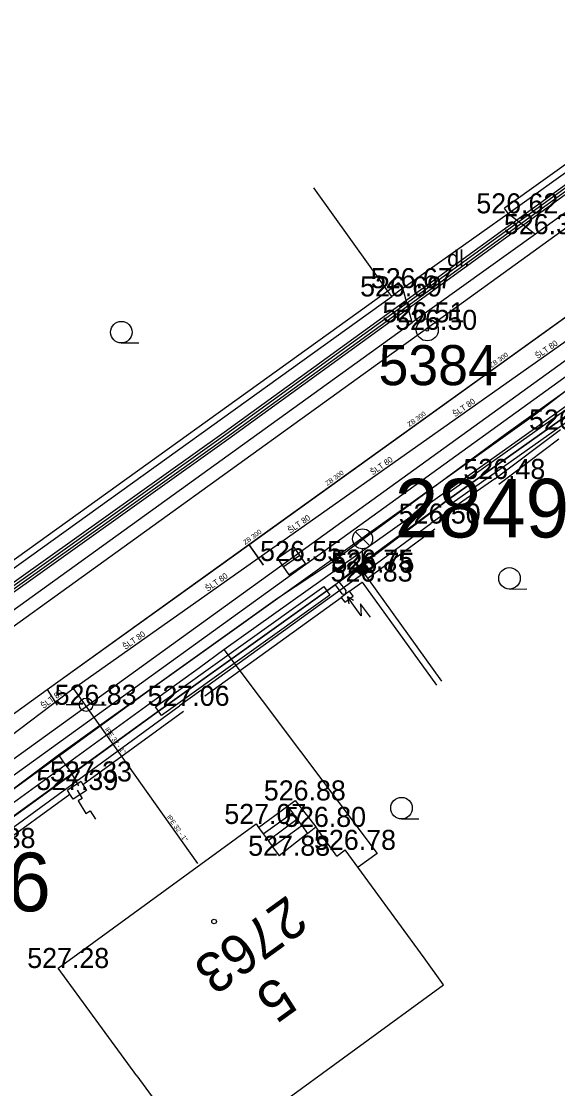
# Model space of a CAD drawing. Extents: x -668867 to -667827, y -1131943 to -1131019.
# Drawn here: x -668642.13 to -668622.05, y -1131416.31 to -1131376.36 of the extents above; entities that cross this region are included whole.
import ezdxf

# ---------------------------------------------------------------- set-up
doc = ezdxf.new("R2010")
doc.units = 0
for name, color, linetype in [('G_Bod_tecka', 7, 'Continuous'), ('G_Bod_vyska', 7, 'Continuous'), ('G_Bodove_pole', 7, 'Continuous'), ('G_Budovy-znacky', 7, 'Continuous'), ('G_Budovy_Objekty', 7, 'Continuous'), ('G_Budovy_vstupy', 7, 'Continuous'), ('G_Cesty_Schody', 7, 'Continuous'), ('G_Cisla_orientacni', 7, 'Continuous'), ('G_Cisla_popisna', 7, 'Continuous'), ('G_Objekty_technicke', 7, 'Continuous'), ('G_Plochy_zpevnene', 7, 'Continuous'), ('G_Ploty', 7, 'Continuous'), ('G_Ploty_vstupy', 7, 'Continuous'), ('G_Popisy_povrchu', 7, 'Continuous'), ('G_Site-kanalizace', 7, 'Continuous'), ('G_Site-Rozvadece', 7, 'Continuous'), ('G_Site-vodovod', 7, 'Continuous'), ('G_Z_CHRANICKA-TEPLOVOD_kotovane', 7, 'Continuous'), ('G_Z_ELsilove_podz_kotovane', 7, 'Continuous'), ('G_Z_KANAL_podz_kotovane', 7, 'Continuous'), ('G_Z_PLYNY_podz_geodeticky', 7, 'Continuous'), ('G_Z_SPOJE_podz_geodeticky', 7, 'Continuous'), ('G_Z_SPOJE_podz_kotovane', 7, 'Continuous'), ('G_Z_SPOJE_podz_priblizne', 7, 'Continuous'), ('G_Z_VODA_podz_kotovane', 7, 'Continuous'), ('G_Zelen-Znacky', 7, 'Continuous'), ('Vrstva 1', 7, 'Continuous'), ('Vrstva 10', 7, 'Continuous'), ('Vrstva 13', 7, 'Continuous'), ('Vrstva 17', 7, 'Continuous'), ('Vrstva 25', 7, 'Continuous'), ('Vrstva 27', 7, 'Continuous'), ('Vrstva 3', 7, 'Continuous'), ('Vrstva 4', 7, 'Continuous'), ('Vrstva 6', 7, 'Continuous')]:
    doc.layers.add(name, color=color, linetype=linetype)

msp = doc.modelspace()

# ---------------------------------------------------------------- linework, layer by layer
at = {"layer": 'G_Bod_tecka'}
for p, q in [((-668623.9, -1131383.55), (-668623.9, -1131383.55)), ((-668622.88, -1131384.33), (-668622.88, -1131384.33)), ((-668627.85, -1131386.35), (-668627.85, -1131386.35)), ((-668628.25, -1131386.66), (-668628.25, -1131386.66)), ((-668627.49, -1131387.63), (-668627.49, -1131387.63)), ((-668626.93, -1131387.91), (-668626.93, -1131387.91)), ((-668624.4, -1131393.49), (-668624.4, -1131393.49)), ((-668626.8, -1131395.16), (-668626.8, -1131395.16)), ((-668632.01, -1131396.56), (-668632.01, -1131396.56)), ((-668629.35, -1131396.88), (-668629.35, -1131396.88)), ((-668629.3, -1131397), (-668629.3, -1131397)), ((-668629.38, -1131397.33), (-668629.38, -1131397.33)), ((-668639.7, -1131401.94), (-668639.7, -1131401.94)), ((-668636.21, -1131401.98), (-668636.21, -1131401.98)), ((-668640.4, -1131405.13), (-668640.4, -1131405.13)), ((-668639.89, -1131404.81), (-668639.89, -1131404.81)), ((-668631.87, -1131405.52), (-668631.87, -1131405.52)), ((-668633.34, -1131406.4), (-668633.34, -1131406.4)), ((-668631.1, -1131406.51), (-668631.1, -1131406.51)), ((-668630, -1131407.37), (-668630, -1131407.37)), ((-668632.47, -1131407.59), (-668632.47, -1131407.59)), ((-668640.75, -1131411.79), (-668640.75, -1131411.79))]:
    msp.add_line(p, q, dxfattribs=at)
at = {"layer": 'G_Bodove_pole'}
for radius in [0.412, 0.05]:
    msp.add_circle((-668626.93, -1131387.91), radius, dxfattribs=at)
at = {"layer": 'G_Budovy-znacky'}
msp.add_circle((-668634.91, -1131410.05), 0.0875, dxfattribs=at)
at = {"layer": 'G_Budovy_Objekty'}
for p, q in [((-668640.75, -1131411.79), (-668633.34, -1131406.4)), ((-668633.34, -1131406.4), (-668633.25, -1131406.53)), ((-668633.25, -1131406.53), (-668633.07, -1131406.77)), ((-668631.41, -1131406.76), (-668631.1, -1131406.51)), ((-668630.31, -1131407.6), (-668631.1, -1131406.51)), ((-668633.07, -1131406.77), (-668632.89, -1131407.02)), ((-668632.89, -1131407.02), (-668632.72, -1131407.26)), ((-668632.72, -1131407.26), (-668632.47, -1131407.59)), ((-668630.31, -1131407.6), (-668630, -1131407.37)), ((-668627.05, -1131411.41), (-668630, -1131407.37)), ((-668626.32, -1131412.42), (-668627.05, -1131411.41)), ((-668637.8, -1131415.83), (-668640.75, -1131411.79)), ((-668635.44, -1131419.06), (-668626.32, -1131412.42)), ((-668637.8, -1131415.83), (-668635.44, -1131419.06))]:
    msp.add_line(p, q, dxfattribs=at)
at = {"layer": 'G_Budovy_vstupy'}
msp.add_line((-668631.41, -1131406.76), (-668632.47, -1131407.59), dxfattribs=at)
at = {"layer": 'G_Cesty_Schody'}
for p, q in [((-668668.94, -1131423.1), (-668613.48, -1131383.07)), ((-668646.47, -1131401.92), (-668625.57, -1131386.86)), ((-668632.16, -1131405.73), (-668631.87, -1131405.52)), ((-668631.87, -1131405.52), (-668631.1, -1131406.51)), ((-668633.25, -1131406.53), (-668632.16, -1131405.73)), ((-668632.16, -1131405.73), (-668631.98, -1131405.98)), ((-668633.07, -1131406.77), (-668631.98, -1131405.98)), ((-668632.89, -1131407.02), (-668631.81, -1131406.22)), ((-668631.98, -1131405.98), (-668631.81, -1131406.22)), ((-668631.81, -1131406.22), (-668631.63, -1131406.46)), ((-668632.72, -1131407.26), (-668631.63, -1131406.46)), ((-668631.63, -1131406.46), (-668631.41, -1131406.76))]:
    msp.add_line(p, q, dxfattribs=at)
msp.add_lwpolyline([(-668625.57, -1131386.86), (-668613.97, -1131378.48), (-668602.36, -1131370.1)], dxfattribs=at)
at = {"layer": 'G_Objekty_technicke'}
for p, q in [((-668629.615, -1131395.465), (-668629.085, -1131395.995)), ((-668629.615, -1131395.995), (-668629.085, -1131395.465)), ((-668629.35, -1131396.88), (-668629.35, -1131396.105))]:
    msp.add_line(p, q, dxfattribs=at)
for centre, radius in [((-668629.35, -1131395.73), 0.375), ((-668629.35, -1131396.88), 0.2), ((-668629.35, -1131396.88), 0.18), ((-668629.35, -1131396.88), 0.16), ((-668629.35, -1131396.88), 0.14), ((-668629.35, -1131396.88), 0.12), ((-668629.35, -1131396.88), 0.1), ((-668629.35, -1131396.88), 0.08), ((-668629.35, -1131396.88), 0.06), ((-668629.35, -1131396.88), 0.04), ((-668629.35, -1131396.88), 0.02)]:
    msp.add_circle(centre, radius, dxfattribs=at)
at = {"layer": 'G_Plochy_zpevnene'}
for p, q in [((-668615.19, -1131378.79), (-668622.88, -1131384.33)), ((-668668.65, -1131423.5), (-668613.19, -1131383.48)), ((-668623.9, -1131383.55), (-668622.88, -1131384.33)), ((-668622.88, -1131384.33), (-668627.49, -1131387.63)), ((-668627.49, -1131387.63), (-668627.85, -1131386.35)), ((-668646.76, -1131401.52), (-668627.49, -1131387.63))]:
    msp.add_line(p, q, dxfattribs=at)
at = {"layer": 'G_Ploty'}
for p, q in [((-668618.25, -1131379.21), (-668624.04, -1131383.35)), ((-668623.9, -1131383.55), (-668618.1, -1131379.41)), ((-668628.4, -1131386.46), (-668631.17, -1131382.6)), ((-668623.9, -1131383.55), (-668624.04, -1131383.35)), ((-668628, -1131386.15), (-668628.4, -1131386.46)), ((-668644.5, -1131398.33), (-668628.25, -1131386.66)), ((-668628.4, -1131386.46), (-668644.44, -1131397.98)), ((-668628.25, -1131386.66), (-668628.4, -1131386.46)), ((-668624.4, -1131393.49), (-668621.94, -1131391.64)), ((-668624.25, -1131393.69), (-668622, -1131391.99)), ((-668629.3, -1131397), (-668626.8, -1131395.16)), ((-668629.16, -1131397.2), (-668626.65, -1131395.36)), ((-668635.4, -1131401.4), (-668629.3, -1131397)), ((-668629.16, -1131397.2), (-668629.3, -1131397)), ((-668629.84, -1131397.69), (-668629.36, -1131397.35)), ((-668629.36, -1131397.35), (-668626.58, -1131401.2)), ((-668626.38, -1131401.06), (-668629.16, -1131397.2)), ((-668635.25, -1131401.6), (-668630.15, -1131397.92)), ((-668643.5, -1131407.3), (-668636.21, -1131401.98)), ((-668639.82, -1131404.92), (-668636.06, -1131402.18)), ((-668643.35, -1131407.5), (-668640.31, -1131405.28))]:
    msp.add_line(p, q, dxfattribs=at)
msp.add_lwpolyline([(-668628, -1131386.15), (-668627.85, -1131386.35), (-668628.25, -1131386.66)], dxfattribs=at)
at = {"layer": 'G_Ploty_vstupy'}
for p, q in [((-668627.85, -1131386.35), (-668623.9, -1131383.55)), ((-668635.4, -1131401.4), (-668636.21, -1131401.98))]:
    msp.add_line(p, q, dxfattribs=at)
msp.add_lwpolyline([(-668624.4, -1131393.49), (-668626.8, -1131395.16)], dxfattribs=at)
at = {"layer": 'G_Site-kanalizace'}
msp.add_line((-668632.319, -1131396.773), (-668631.702, -1131396.347), dxfattribs=at)
msp.add_lwpolyline([(-668632.107, -1131397.081), (-668631.489, -1131396.655), (-668631.915, -1131396.037), (-668632.533, -1131396.463)], close=True, dxfattribs=at)
at = {"layer": 'G_Site-Rozvadece'}
for p, q in [((-668629.408, -1131398.609), (-668629.92, -1131397.9)), ((-668629.688, -1131398.034), (-668629.92, -1131397.9)), ((-668629.92, -1131397.9), (-668629.866, -1131398.163)), ((-668629.059, -1131398.667), (-668629.425, -1131398.159)), ((-668629.425, -1131398.159), (-668629.408, -1131398.609)), ((-668639.89, -1131404.81), (-668640.4, -1131405.13)), ((-668639.68, -1131405.15), (-668640.19, -1131405.47))]:
    msp.add_line(p, q, dxfattribs=at)
msp.add_lwpolyline([(-668629.84, -1131397.69), (-668630.15, -1131397.92), (-668630.01, -1131398.1), (-668629.7, -1131397.88)], close=True, dxfattribs=at)
for points in [[(-668640.19, -1131405.47), (-668640.31, -1131405.28), (-668640.4, -1131405.13)], [(-668640.04, -1131405.13), (-668639.846, -1131405.443), (-668640.001, -1131405.54), (-668639.707, -1131406.007), (-668639.552, -1131405.911), (-668639.355, -1131406.222)], [(-668639.89, -1131404.81), (-668639.82, -1131404.92), (-668639.68, -1131405.15)]]:
    msp.add_lwpolyline(points, dxfattribs=at)
at = {"layer": 'G_Site-vodovod'}
for p, q in [((-668639.95, -1131401.94), (-668640.45, -1131401.94)), ((-668639.45, -1131401.94), (-668638.95, -1131401.94))]:
    msp.add_line(p, q, dxfattribs=at)
msp.add_circle((-668639.7, -1131401.94), 0.25, dxfattribs=at)
at = {"layer": 'G_Z_CHRANICKA-TEPLOVOD_kotovane'}
for points in [[(-668626.236, -1131394.077), (-668618.975, -1131388.936), (-668618.744, -1131389.263), (-668626.005, -1131394.404)], [(-668637.106, -1131402.017), (-668630.807, -1131397.508), (-668630.574, -1131397.833), (-668636.873, -1131402.342)]]:
    msp.add_lwpolyline(points, close=True, dxfattribs=at)
at = {"layer": 'G_Z_ELsilove_podz_kotovane'}
for points in [[(-668722.087, -1131454.984), (-668709.838, -1131446.119), (-668708.688, -1131445.299), (-668700.618, -1131439.549), (-668698.049, -1131437.679), (-668696.709, -1131436.689), (-668688.279, -1131430.519), (-668673.318, -1131419.779), (-668664.519, -1131413.459), (-668660.119, -1131410.189), (-668655.179, -1131406.609), (-668651.108, -1131403.609), (-668649.147, -1131402.258), (-668646.688, -1131400.518), (-668634.468, -1131391.819), (-668627.759, -1131386.949), (-668617.058, -1131379.179)], [(-668721.947, -1131455.13), (-668709.722, -1131446.281), (-668708.572, -1131445.461), (-668700.502, -1131439.711), (-668697.931, -1131437.841), (-668696.591, -1131436.851), (-668688.161, -1131430.681), (-668673.202, -1131419.941), (-668664.401, -1131413.621), (-668660.001, -1131410.351), (-668655.061, -1131406.771), (-668650.992, -1131403.771), (-668649.033, -1131402.422), (-668646.572, -1131400.682), (-668634.352, -1131391.981), (-668627.641, -1131387.111), (-668616.942, -1131379.341)], [(-668618.86, -1131389.1), (-668626.12, -1131394.24), (-668629.4, -1131396.66), (-668629.35, -1131396.88), (-668629.52, -1131396.76), (-668630.3, -1131397.4), (-668636.99, -1131402.18), (-668643.22, -1131406.69), (-668648.8, -1131410.65), (-668648.75, -1131410.87), (-668648.74, -1131410.9), (-668648.93, -1131410.75), (-668651.89, -1131412.92), (-668655.52, -1131415.59), (-668656.95, -1131416.49)], [(-668655.862, -1131416.381), (-668656.182, -1131415.96), (-668655.52, -1131415.59), (-668651.89, -1131412.92), (-668646.93, -1131409.34), (-668643.22, -1131406.69), (-668636.99, -1131402.18), (-668630.69, -1131397.67), (-668630.382, -1131397.457), (-668630.123, -1131397.791), (-668629.99, -1131397.8), (-668629.965, -1131397.669), (-668630.221, -1131397.34), (-668626.12, -1131394.24), (-668618.86, -1131389.1)]]:
    msp.add_lwpolyline(points, dxfattribs=at)
at = {"layer": 'G_Z_KANAL_podz_kotovane'}
for p, q in [((-668633.61, -1131395.95), (-668633.07, -1131396.71)), ((-668641.16, -1131401.37), (-668640.78, -1131401.95))]:
    msp.add_line(p, q, dxfattribs=at)
msp.add_lwpolyline([(-668658.28, -1131413.75), (-668656.03, -1131412.13), (-668643.65, -1131403.16), (-668641.16, -1131401.37), (-668633.61, -1131395.95), (-668614.6, -1131382.3)], dxfattribs=at)
at = {"layer": 'G_Z_PLYNY_podz_geodeticky'}
for points in [[(-668717.756, -1131459.484), (-668711.98, -1131455.3), (-668703.84, -1131449.34), (-668701.56, -1131447.62), (-668701.17, -1131447.38), (-668695.72, -1131443.56), (-668693.54, -1131441.99), (-668685.7, -1131436.29), (-668678.84, -1131431.41), (-668671.63, -1131426.26), (-668665.07, -1131421.58), (-668663.08, -1131420), (-668660.26, -1131418.01), (-668657.8, -1131416.21), (-668654.58, -1131413.92), (-668647.53, -1131408.9), (-668640.73, -1131403.81), (-668632.53, -1131397.95), (-668630.59, -1131396.66), (-668623.98, -1131391.79), (-668619.01, -1131388.23)], [(-668640.73, -1131403.81), (-668640.54, -1131404.11), (-668640.25, -1131404.49), (-668640.13, -1131404.72), (-668639.98, -1131404.97)]]:
    msp.add_lwpolyline(points, dxfattribs=at)
at = {"layer": 'G_Z_SPOJE_podz_geodeticky'}
for points in [[(-668597.22, -1131372.46), (-668599.51, -1131374.19), (-668612.92, -1131383.38), (-668622.87, -1131391.06), (-668637.12, -1131401.24), (-668644.52, -1131406.62), (-668655.95, -1131415.07), (-668663.6, -1131420.51), (-668667.99, -1131423.76)], [(-668634.54, -1131399.87), (-668622.74, -1131391.48), (-668619.35, -1131389.05)], [(-668648.9, -1131410.23), (-668647.32, -1131409.17), (-668643.8, -1131406.59), (-668636.93, -1131401.6), (-668635.46, -1131400.54), (-668634.54, -1131399.87)], [(-668634.54, -1131399.87), (-668628.8, -1131407.5), (-668629.51, -1131408.02)]]:
    msp.add_lwpolyline(points, dxfattribs=at)
at = {"layer": 'G_Z_SPOJE_podz_kotovane'}
for points in [[(-668722.157, -1131454.911), (-668709.896, -1131446.037), (-668708.746, -1131445.217), (-668700.677, -1131439.467), (-668698.109, -1131437.598), (-668696.769, -1131436.609), (-668688.338, -1131430.438), (-668677.466, -1131422.637), (-668673.376, -1131419.697), (-668664.578, -1131413.378), (-668660.179, -1131410.109), (-668655.238, -1131406.528), (-668651.166, -1131403.527), (-668649.205, -1131402.176), (-668646.745, -1131400.437), (-668634.526, -1131391.737), (-668627.818, -1131386.868), (-668617.116, -1131379.098)], [(-668722.017, -1131455.057), (-668709.78, -1131446.2), (-668708.63, -1131445.38), (-668700.56, -1131439.63), (-668697.99, -1131437.76), (-668696.65, -1131436.77), (-668688.22, -1131430.6), (-668677.35, -1131422.8), (-668673.26, -1131419.86), (-668664.46, -1131413.54), (-668660.06, -1131410.27), (-668655.12, -1131406.69), (-668651.05, -1131403.69), (-668649.09, -1131402.34), (-668646.63, -1131400.6), (-668634.41, -1131391.9), (-668627.7, -1131387.03), (-668617, -1131379.26)], [(-668722.017, -1131455.057), (-668709.78, -1131446.2), (-668708.63, -1131445.38), (-668700.56, -1131439.63), (-668697.99, -1131437.76), (-668696.65, -1131436.77), (-668688.22, -1131430.6), (-668677.35, -1131422.8), (-668673.26, -1131419.86), (-668664.46, -1131413.54), (-668660.06, -1131410.27), (-668655.12, -1131406.69), (-668651.05, -1131403.69), (-668649.09, -1131402.34), (-668646.63, -1131400.6), (-668634.41, -1131391.9), (-668627.7, -1131387.03), (-668617, -1131379.26)], [(-668634.54, -1131399.87), (-668622.74, -1131391.48), (-668619.35, -1131389.05)], [(-668648.9, -1131410.23), (-668647.32, -1131409.17), (-668643.8, -1131406.59), (-668636.93, -1131401.6), (-668635.46, -1131400.54), (-668634.54, -1131399.87)], [(-668634.54, -1131399.87), (-668628.8, -1131407.5), (-668629.51, -1131408.02)]]:
    msp.add_lwpolyline(points, dxfattribs=at)
at = {"layer": 'G_Z_SPOJE_podz_priblizne'}
for points in [[(-668597.22, -1131372.46), (-668599.51, -1131374.19), (-668612.92, -1131383.38), (-668622.87, -1131391.06), (-668637.12, -1131401.24), (-668644.52, -1131406.62), (-668655.95, -1131415.07), (-668663.6, -1131420.51), (-668667.99, -1131423.76)], [(-668634.54, -1131399.87), (-668622.74, -1131391.48), (-668619.35, -1131389.05)], [(-668648.9, -1131410.23), (-668647.32, -1131409.17), (-668643.8, -1131406.59), (-668636.93, -1131401.6), (-668635.46, -1131400.54), (-668634.54, -1131399.87)], [(-668634.54, -1131399.87), (-668628.8, -1131407.5), (-668629.51, -1131408.02)]]:
    msp.add_lwpolyline(points, dxfattribs=at)
at = {"layer": 'G_Z_VODA_podz_kotovane'}
for points in [[(-668579.7, -1131358.16), (-668580.06, -1131358.34), (-668596.52, -1131369.96), (-668596.52, -1131369.96), (-668599.22, -1131371.93), (-668619.48, -1131386.75), (-668640.17, -1131401.34), (-668640.29, -1131401.42), (-668648.19, -1131407.4), (-668658.88, -1131415.12), (-668661.48, -1131417.09), (-668661.54, -1131417.13), (-668679.06, -1131429.38), (-668679.06, -1131429.38), (-668689.01, -1131436.29), (-668708.21, -1131450.5), (-668715.37, -1131455.64), (-668718.974, -1131458.219)], [(-668640.17, -1131401.34), (-668639.73, -1131401.96), (-668635.53, -1131407.88)]]:
    msp.add_lwpolyline(points, dxfattribs=at)
at = {"layer": 'G_Zelen-Znacky'}
for p, q in [((-668638.382, -1131388.4), (-668637.732, -1131388.397)), ((-668623.852, -1131397.61), (-668623.202, -1131397.607)), ((-668627.892, -1131406.21), (-668627.242, -1131406.207))]:
    msp.add_line(p, q, dxfattribs=at)
for centre in [(-668638.382, -1131387.997), (-668623.852, -1131397.207), (-668627.892, -1131405.807)]:
    msp.add_circle(centre, 0.403, dxfattribs=at)
at = {"layer": 'Vrstva 1'}
msp.add_line((-668629.35, -1131396.88), (-668629.35, -1131396.88), dxfattribs=at)
at = {"layer": 'Vrstva 10'}
msp.add_lwpolyline([(-668658.284, -1131413.754), (-668656.029, -1131412.13), (-668643.65, -1131403.16), (-668641.162, -1131401.373), (-668633.608, -1131395.948), (-668614.604, -1131382.3)], dxfattribs=at)
at = {"layer": 'Vrstva 13'}
for p, q in [((-668633.608, -1131395.948), (-668633.069, -1131396.708)), ((-668641.162, -1131401.373), (-668640.783, -1131401.95))]:
    msp.add_line(p, q, dxfattribs=at)
at = {"layer": 'Vrstva 17'}
for p, q in [((-668618.86, -1131389.1), (-668626.12, -1131394.24)), ((-668626.12, -1131394.24), (-668629.4, -1131396.66)), ((-668629.4, -1131396.66), (-668629.35, -1131396.88)), ((-668629.52, -1131396.76), (-668630.3, -1131397.4)), ((-668629.35, -1131396.88), (-668629.52, -1131396.76)), ((-668630.3, -1131397.4), (-668636.99, -1131402.18)), ((-668636.99, -1131402.18), (-668643.22, -1131406.69))]:
    msp.add_line(p, q, dxfattribs=at)
at = {"layer": 'Vrstva 25'}
msp.add_lwpolyline([(-668640.17, -1131401.339), (-668639.73, -1131401.96), (-668635.526, -1131407.883)], dxfattribs=at)
at = {"layer": 'Vrstva 27'}
msp.add_lwpolyline([(-668579.698, -1131358.163), (-668580.059, -1131358.344), (-668596.515, -1131369.961), (-668596.518, -1131369.963), (-668599.22, -1131371.931), (-668619.483, -1131386.755), (-668640.17, -1131401.339), (-668640.287, -1131401.422), (-668648.19, -1131407.4), (-668658.88, -1131415.12), (-668661.477, -1131417.085), (-668661.539, -1131417.128), (-668679.06, -1131429.377), (-668679.065, -1131429.381), (-668689.015, -1131436.288), (-668708.206, -1131450.504), (-668715.373, -1131455.635), (-668718.977, -1131458.215)], dxfattribs=at)
at = {"layer": 'Vrstva 6'}
msp.add_line((-668639.73, -1131401.96), (-668639.73, -1131401.96), dxfattribs=at)

# ---------------------------------------------------------------- texts
at = {"layer": 'G_Bod_vyska'}
for s, p in [('526.62', (-668625.092, -1131383.55)), ('526.33', (-668624.058, -1131384.33)), ('526.69', (-668629.443, -1131386.66)), ('526.67', (-668629.042, -1131386.35)), ('526.51', (-668628.606, -1131387.63)), ('526.50', (-668628.129, -1131387.91)), ('526.42', (-668623.118, -1131391.64)), ('526.48', (-668625.578, -1131393.49)), ('526.50', (-668627.999, -1131395.16)), ('526.55', (-668633.188, -1131396.56)), ('526.75', (-668630.528, -1131396.88)), ('526.75', (-668630.478, -1131397)), ('526.83', (-668630.548, -1131397.33)), ('526.83', (-668640.878, -1131401.94)), ('527.06', (-668637.399, -1131401.98)), ('527.33', (-668641.054, -1131404.81)), ('527.39', (-668641.566, -1131405.13)), ('526.88', (-668633.048, -1131405.52)), ('527.07', (-668634.526, -1131406.4)), ('526.80', (-668632.289, -1131406.51)), ('527.38', (-668644.664, -1131407.3)), ('526.78', (-668631.168, -1131407.37)), ('527.88', (-668633.634, -1131407.59)), ('527.28', (-668641.904, -1131411.79))]:
    msp.add_text(s, height=0.75, dxfattribs=at).set_placement(p)
at = {"layer": 'G_Bodove_pole'}
msp.add_text('5384', height=1.5, dxfattribs=at).set_placement((-668628.753, -1131389.98))
at = {"layer": 'G_Cisla_orientacni'}
msp.add_text('5', height=1.5, rotation=215.7388, dxfattribs=at).set_placement((-668632.564, -1131412.047))
at = {"layer": 'G_Cisla_popisna'}
msp.add_text('2763', height=1.5, rotation=215.8221, dxfattribs=at).set_placement((-668632.153, -1131409.03))
at = {"layer": 'G_Popisy_povrchu'}
msp.add_text('dl.', height=0.6, dxfattribs=at).set_placement((-668626.183, -1131385.53))
at = {"layer": 'Vrstva 3'}
for rotation, p in [(35.6768, (-668624.521, -1131389.335)), (35.6675, (-668627.596, -1131391.543)), (35.6768, (-668630.671, -1131393.752)), (35.6768, (-668633.746, -1131395.961))]:
    msp.add_text('ZB 300', height=0.1755, rotation=rotation, dxfattribs=at).set_placement(p)
at = {"layer": 'Vrstva 4'}
for s, height, rotation, p in [('ŠLT 80', 0.2194, 35.1841, (-668622.794, -1131389.003)), ('ŠLT 80', 0.2194, 35.1841, (-668625.883, -1131391.18)), ('ŠLT 80', 0.2194, 35.1841, (-668628.97, -1131393.357)), ('ŠLT 80', 0.2194, 35.1841, (-668632.058, -1131395.534)), ('ŠLT 80', 0.2194, 35.1841, (-668635.146, -1131397.711)), ('ŠLT 80', 0.2194, 35.1841, (-668638.234, -1131399.888)), ('ŠLT 80', 0.2194, 37.1008, (-668641.299, -1131402.099)), ('lPE 32 - 1"', 0.17551, 305.3455, (-668639.009, -1131402.867)), ('lPE 32 - 1"', 0.17551, 305.3455, (-668636.687, -1131406.14))]:
    msp.add_text(s, height=height, rotation=rotation, dxfattribs=at).set_placement(p)
for s, p in [('2849', (-668628.147, -1131395.679)), ('2846', (-668647.547, -1131409.668))]:
    msp.add_text(s, height=2.1939, dxfattribs=at).set_placement(p)

doc.saveas('drawing.dxf')
